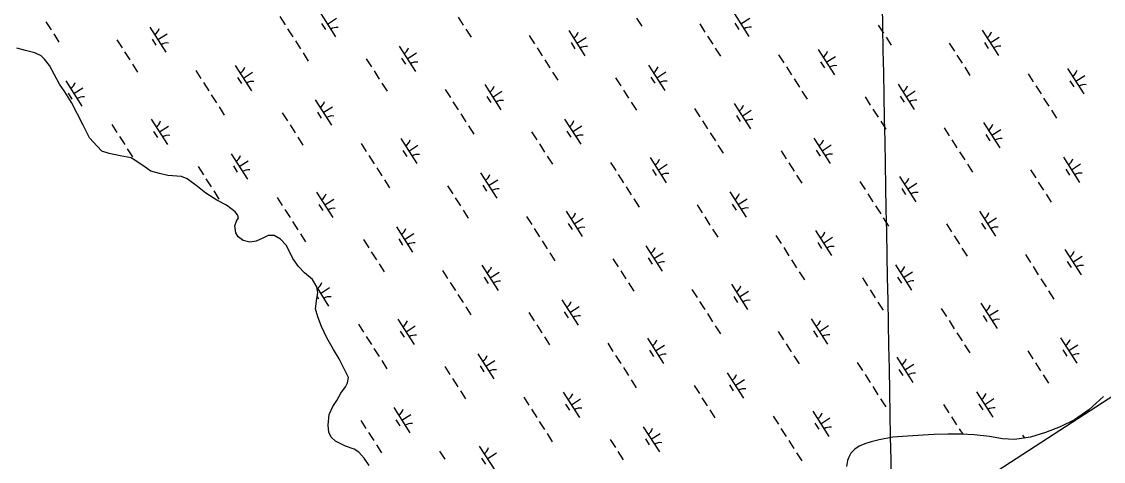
# Model space of a CAD drawing. Extents: x 3962991 to 3983549, y 181631 to 204078.
# Drawn here: x 3977393 to 3979195, y 187085 to 187817 of the extents above; entities that cross this region are included whole.
import ezdxf

# ---------------------------------------------------------------- set-up
doc = ezdxf.new("R2010")
doc.units = 0
for name, color, linetype in [('V-GRID-FRAM', 7, 'Continuous'), ('V-GRID-MAJR', 7, 'Continuous'), ('V-WETL-SWMP', 7, 'Continuous')]:
    doc.layers.add(name, color=color, linetype=linetype)

msp = doc.modelspace()

# ---------------------------------------------------------------- linework, layer by layer
at = {"layer": 'V-GRID-FRAM'}
msp.add_lwpolyline([(3973881.1, 201670.7), (3982001.8, 189003.7), (3974929.2, 184418.3), (3966825.4, 197159.8), (3973881.1, 201670.7)], dxfattribs=at)
at = {"layer": 'V-GRID-MAJR'}
msp.add_spline([(3978860.9, 186064.8), (3978814.7, 188489.8), (3978699.2, 194549.8), (3978690.3, 195015.4)], degree=3, dxfattribs=at)
at = {"layer": 'V-WETL-SWMP'}
for p, q in [((3977889, 187834.1), (3977916, 187792.1)), ((3978577.6, 187834.7), (3978604.6, 187792.6)), ((3977433.5, 187817), (3977442.2, 187803.5)), ((3977823.1, 187825.7), (3977831.8, 187812.2)), ((3977892.8, 187814), (3977899.3, 187803.9)), ((3977902.5, 187813.1), (3977917.7, 187822.8)), ((3978120.1, 187824.9), (3978128.8, 187811.4)), ((3978417.5, 187823.1), (3978426.2, 187809.6)), ((3978522.7, 187813.4), (3978531.3, 187799.9)), ((3978581.3, 187814.5), (3978587.8, 187804.4)), ((3978591.1, 187813.6), (3978606.2, 187823.3)), ((3978820.1, 187811.6), (3978828.7, 187798.1)), ((3977446.5, 187796.8), (3977455.1, 187783.3)), ((3977606.5, 187808.3), (3977633.5, 187766.2)), ((3977620, 187787.3), (3977635.2, 187797)), ((3977836.1, 187805.5), (3977844.7, 187792)), ((3978133.1, 187804.7), (3978141.7, 187791.2)), ((3978238.6, 187794), (3978247.3, 187780.5)), ((3978304.5, 187802.4), (3978331.5, 187760.3)), ((3978535.6, 187793.2), (3978544.3, 187779.7)), ((3978993.1, 187802.9), (3979020.1, 187760.8)), ((3977551.6, 187787), (3977560.3, 187773.6)), ((3977610.3, 187788.2), (3977616.8, 187778.1)), ((3977849, 187785.3), (3977857.7, 187771.8)), ((3978022, 187776.6), (3978049, 187734.5)), ((3978308.3, 187782.3), (3978314.8, 187772.2)), ((3978318, 187781.4), (3978333.2, 187791.1)), ((3978833, 187791.4), (3978841.7, 187777.9)), ((3978938.2, 187781.6), (3978946.8, 187768.2)), ((3978996.8, 187782.8), (3979003.3, 187772.7)), ((3979006.6, 187781.9), (3979021.7, 187791.6)), ((3977564.6, 187766.8), (3977573.2, 187753.4)), ((3977862, 187765.1), (3977870.6, 187751.6)), ((3978025.8, 187756.4), (3978032.3, 187746.3)), ((3978035.5, 187755.6), (3978050.7, 187765.3)), ((3978251.6, 187773.7), (3978260.2, 187760.3)), ((3978548.6, 187773), (3978557.2, 187759.5)), ((3978654.1, 187762.2), (3978662.8, 187748.8)), ((3978720, 187770.7), (3978747, 187728.6)), ((3978733.5, 187749.7), (3978748.7, 187759.4)), ((3978951.1, 187761.4), (3978959.8, 187748)), ((3977577.5, 187746.6), (3977586.2, 187733.1)), ((3977749, 187744.4), (3977776, 187702.3)), ((3977967.1, 187755.3), (3977975.8, 187741.8)), ((3978264.5, 187753.5), (3978273.2, 187740.1)), ((3978437.5, 187744.9), (3978464.5, 187702.8)), ((3978667.1, 187742), (3978675.7, 187728.6)), ((3978723.8, 187750.5), (3978730.3, 187740.4)), ((3978964.1, 187741.2), (3978972.7, 187727.8)), ((3979135.5, 187739), (3979162.5, 187696.9)), ((3977683.1, 187735.9), (3977691.7, 187722.4)), ((3977752.7, 187724.2), (3977759.2, 187714.1)), ((3977762.5, 187723.3), (3977777.6, 187733)), ((3977980.1, 187735.1), (3977988.7, 187721.6)), ((3978277.5, 187733.3), (3978286.1, 187719.9)), ((3978382.6, 187723.6), (3978391.3, 187710.1)), ((3978441.3, 187724.7), (3978447.8, 187714.6)), ((3978451, 187723.8), (3978466.2, 187733.6)), ((3978680.1, 187721.8), (3978688.7, 187708.4)), ((3979069.7, 187730.5), (3979078.3, 187717)), ((3979149, 187717.9), (3979164.2, 187727.7)), ((3977466.5, 187718.5), (3977493.5, 187676.5)), ((3977480, 187697.5), (3977495.1, 187707.2)), ((3977696.1, 187715.7), (3977704.7, 187702.2)), ((3977993, 187714.9), (3978001.7, 187701.4)), ((3978098.6, 187704.2), (3978107.2, 187690.7)), ((3978164.5, 187712.7), (3978191.5, 187670.6)), ((3978395.6, 187703.4), (3978404.2, 187689.9)), ((3978853.1, 187713.2), (3978880, 187671.1)), ((3979082.6, 187710.3), (3979091.2, 187696.8)), ((3979139.3, 187718.8), (3979145.8, 187708.7)), ((3977470.3, 187698.4), (3977476.7, 187688.3)), ((3977709, 187695.5), (3977717.6, 187682)), ((3977882, 187686.8), (3977909, 187644.7)), ((3978168.2, 187692.5), (3978174.7, 187682.4)), ((3978178, 187691.6), (3978193.1, 187701.3)), ((3978693, 187701.6), (3978701.6, 187688.1)), ((3978798.1, 187691.9), (3978806.8, 187678.4)), ((3978856.8, 187693), (3978863.3, 187682.9)), ((3978866.5, 187692.1), (3978881.7, 187701.8)), ((3979095.6, 187690.1), (3979104.2, 187676.6)), ((3977722, 187675.3), (3977730.6, 187661.8)), ((3977885.8, 187666.7), (3977892.2, 187656.6)), ((3977895.5, 187665.8), (3977910.7, 187675.5)), ((3978111.6, 187684), (3978120.2, 187670.5)), ((3978408.5, 187683.2), (3978417.2, 187669.7)), ((3978514.1, 187672.5), (3978522.7, 187659)), ((3978580, 187680.9), (3978607, 187638.8)), ((3978593.5, 187659.9), (3978608.6, 187669.6)), ((3978811.1, 187671.7), (3978819.7, 187658.2)), ((3979108.5, 187669.9), (3979117.1, 187656.4)), ((3977609, 187654.6), (3977635.9, 187612.5)), ((3977827.1, 187665.5), (3977835.7, 187652.1)), ((3978124.5, 187663.8), (3978133.2, 187650.3)), ((3978297.5, 187655.1), (3978324.5, 187613)), ((3978527.1, 187652.3), (3978535.7, 187638.8)), ((3978583.8, 187660.8), (3978590.2, 187650.7)), ((3978824.1, 187651.5), (3978832.7, 187638)), ((3978995.5, 187649.2), (3979022.5, 187607.1)), ((3977543.1, 187646.1), (3977551.7, 187632.7)), ((3977612.7, 187634.4), (3977619.2, 187624.3)), ((3977622.4, 187633.6), (3977637.6, 187643.3)), ((3977840.1, 187645.3), (3977848.7, 187631.9)), ((3978137.5, 187643.6), (3978146.1, 187630.1)), ((3978242.6, 187633.8), (3978251.2, 187620.3)), ((3978301.3, 187635), (3978307.7, 187624.8)), ((3978311, 187634.1), (3978326.2, 187643.8)), ((3978540, 187632), (3978548.7, 187618.6)), ((3978929.6, 187640.7), (3978938.3, 187627.3)), ((3979009, 187628.2), (3979024.1, 187637.9)), ((3977556, 187625.9), (3977564.7, 187612.4)), ((3977853, 187625.1), (3977861.6, 187611.7)), ((3977958.6, 187614.4), (3977967.2, 187600.9)), ((3978024.5, 187622.9), (3978051.4, 187580.8)), ((3978255.6, 187613.6), (3978264.2, 187600.1)), ((3978713, 187623.4), (3978740, 187581.3)), ((3978726.5, 187602.3), (3978741.7, 187612.1)), ((3978942.6, 187620.5), (3978951.2, 187607.1)), ((3978999.3, 187629.1), (3979005.7, 187619)), ((3977569, 187605.7), (3977577.6, 187592.2)), ((3977742, 187597.1), (3977769, 187555)), ((3977971.5, 187594.2), (3977980.2, 187580.7)), ((3978028.2, 187602.7), (3978034.7, 187592.6)), ((3978038, 187601.8), (3978053.1, 187611.5)), ((3978553, 187611.8), (3978561.6, 187598.4)), ((3978658.1, 187602.1), (3978666.7, 187588.6)), ((3978716.8, 187603.2), (3978723.3, 187593.1)), ((3978955.5, 187600.3), (3978964.2, 187586.9)), ((3977745.7, 187576.9), (3977752.2, 187566.8)), ((3977755.5, 187576), (3977770.6, 187585.7)), ((3978268.5, 187593.4), (3978277.1, 187579.9)), ((3978374.1, 187582.7), (3978382.7, 187569.2)), ((3978440, 187591.2), (3978466.9, 187549.1)), ((3978453.5, 187570.1), (3978468.6, 187579.8)), ((3978671.1, 187581.9), (3978679.7, 187568.4)), ((3978968.5, 187580.1), (3978977.1, 187566.7)), ((3979128.5, 187591.7), (3979155.5, 187549.6)), ((3979142, 187570.6), (3979157.2, 187580.3)), ((3977687.1, 187575.8), (3977695.7, 187562.3)), ((3977984.5, 187574), (3977993.1, 187560.5)), ((3978157.5, 187565.3), (3978184.5, 187523.2)), ((3978387, 187562.5), (3978395.7, 187549)), ((3978443.7, 187571), (3978450.2, 187560.9)), ((3978684, 187561.7), (3978692.7, 187548.2)), ((3978855.5, 187559.4), (3978882.5, 187517.3)), ((3979073.6, 187570.4), (3979082.3, 187556.9)), ((3979132.3, 187571.5), (3979138.8, 187561.4)), ((3977700, 187555.6), (3977708.7, 187542.1)), ((3977997.4, 187553.8), (3978006.1, 187540.3)), ((3978102.6, 187544), (3978111.2, 187530.6)), ((3978161.2, 187545.2), (3978167.7, 187535.1)), ((3978171, 187544.3), (3978186.1, 187554)), ((3978400, 187542.3), (3978408.6, 187528.8)), ((3978789.6, 187551), (3978798.2, 187537.5)), ((3978869, 187538.4), (3978884.1, 187548.1)), ((3979086.6, 187550.2), (3979095.2, 187536.7)), ((3977713, 187535.4), (3977721.6, 187521.9)), ((3977818.5, 187524.6), (3977827.2, 187511.2)), ((3977884.4, 187533.1), (3977911.4, 187491)), ((3978115.5, 187523.8), (3978124.2, 187510.4)), ((3978412.9, 187522.1), (3978421.6, 187508.6)), ((3978573, 187533.6), (3978600, 187491.5)), ((3978586.5, 187512.6), (3978601.6, 187522.3)), ((3978802.5, 187530.8), (3978811.2, 187517.3)), ((3978859.2, 187539.3), (3978865.7, 187529.2)), ((3979099.5, 187530), (3979108.2, 187516.5)), ((3977831.5, 187504.4), (3977840.1, 187491)), ((3977888.2, 187512.9), (3977894.7, 187502.8)), ((3977897.9, 187512.1), (3977913.1, 187521.8)), ((3978518.1, 187512.3), (3978526.7, 187498.9)), ((3978576.7, 187513.5), (3978583.2, 187503.4)), ((3978815.5, 187510.6), (3978824.1, 187497.1)), ((3978128.5, 187503.6), (3978137.1, 187490.2)), ((3978234.1, 187492.9), (3978242.7, 187479.4)), ((3978299.9, 187501.4), (3978326.9, 187459.3)), ((3978313.4, 187480.3), (3978328.6, 187490.1)), ((3978531, 187492.1), (3978539.7, 187478.6)), ((3978828.4, 187490.4), (3978837.1, 187476.9)), ((3978988.5, 187501.9), (3979015.5, 187459.8)), ((3979002, 187480.9), (3979017.1, 187490.6)), ((3977844.5, 187484.2), (3977853.1, 187470.8)), ((3978017.5, 187475.6), (3978044.4, 187433.5)), ((3978247, 187472.7), (3978255.6, 187459.2)), ((3978303.7, 187481.2), (3978310.2, 187471.1)), ((3978544, 187471.9), (3978552.6, 187458.4)), ((3978715.4, 187469.7), (3978742.4, 187427.6)), ((3978933.6, 187480.6), (3978942.2, 187467.1)), ((3978992.3, 187481.7), (3978998.7, 187471.6)), ((3977857.4, 187464), (3977866, 187450.5)), ((3977962.5, 187454.3), (3977971.2, 187440.8)), ((3978021.2, 187455.4), (3978027.7, 187445.3)), ((3978030.9, 187454.5), (3978046.1, 187464.2)), ((3978260, 187452.5), (3978268.6, 187439)), ((3978649.6, 187461.2), (3978658.2, 187447.7)), ((3978728.9, 187448.6), (3978744.1, 187458.3)), ((3978946.5, 187460.4), (3978955.2, 187446.9)), ((3977975.5, 187434.1), (3977984.1, 187420.6)), ((3978272.9, 187432.3), (3978281.5, 187418.8)), ((3978433, 187443.8), (3978459.9, 187401.8)), ((3978446.4, 187422.8), (3978461.6, 187432.5)), ((3978662.5, 187441), (3978671.1, 187427.5)), ((3978719.2, 187449.5), (3978725.7, 187439.4)), ((3978959.5, 187440.2), (3978968.1, 187426.7)), ((3979130.9, 187437.9), (3979157.9, 187395.9)), ((3977988.5, 187413.9), (3977997.1, 187400.4)), ((3978378.1, 187422.5), (3978386.7, 187409.1)), ((3978436.7, 187423.7), (3978443.2, 187413.6)), ((3978675.5, 187420.8), (3978684.1, 187407.3)), ((3979065.1, 187429.5), (3979073.7, 187416)), ((3979134.7, 187417.8), (3979141.2, 187407.7)), ((3979144.4, 187416.9), (3979159.6, 187426.6)), ((3978094, 187403.1), (3978102.7, 187389.7)), ((3978159.9, 187411.6), (3978186.9, 187369.5)), ((3978173.4, 187390.6), (3978188.5, 187400.3)), ((3978391, 187402.3), (3978399.6, 187388.9)), ((3978688.4, 187400.6), (3978697, 187387.1)), ((3978848.5, 187412.1), (3978875.4, 187370)), ((3978862, 187391.1), (3978877.1, 187400.8)), ((3979078, 187409.3), (3979086.6, 187395.8)), ((3978107, 187382.9), (3978115.6, 187369.5)), ((3978163.7, 187391.5), (3978170.1, 187381.4)), ((3978404, 187382.1), (3978412.6, 187368.7)), ((3978575.4, 187379.9), (3978602.4, 187337.8)), ((3978793.6, 187390.8), (3978802.2, 187377.4)), ((3978852.2, 187392), (3978858.7, 187381.9)), ((3979091, 187389.1), (3979099.6, 187375.6)), ((3977885.1, 187373.8), (3977904.4, 187343.7)), ((3977890.9, 187364.7), (3977906.1, 187374.5)), ((3978119.9, 187362.7), (3978128.6, 187349.3)), ((3978509.5, 187371.4), (3978518.2, 187357.9)), ((3978579.2, 187359.7), (3978585.6, 187349.6)), ((3978588.9, 187358.8), (3978604.1, 187368.6)), ((3978806.5, 187370.6), (3978815.1, 187357.2)), ((3979103.9, 187368.9), (3979112.6, 187355.4)), ((3977885.2, 187359.4), (3977887.7, 187355.5)), ((3978132.9, 187342.5), (3978141.5, 187329.1)), ((3978292.9, 187354.1), (3978319.9, 187312)), ((3978306.4, 187333), (3978321.6, 187342.7)), ((3978522.5, 187351.2), (3978531.1, 187337.7)), ((3978819.5, 187350.4), (3978828.1, 187336.9)), ((3978990.9, 187348.2), (3979017.9, 187306.1)), ((3978238, 187332.8), (3978246.7, 187319.3)), ((3978296.7, 187333.9), (3978303.2, 187323.8)), ((3978535.4, 187331), (3978544.1, 187317.5)), ((3978925, 187339.7), (3978933.7, 187326.2)), ((3978994.7, 187328), (3979001.1, 187317.9)), ((3979004.4, 187327.1), (3979019.6, 187336.8)), ((3977954, 187313.4), (3977962.6, 187299.9)), ((3978019.9, 187321.8), (3978046.9, 187279.7)), ((3978033.4, 187300.8), (3978048.5, 187310.5)), ((3978251, 187312.6), (3978259.6, 187299.1)), ((3978548.4, 187310.8), (3978557, 187297.3)), ((3978708.4, 187322.4), (3978735.4, 187280.3)), ((3978721.9, 187301.3), (3978737.1, 187311)), ((3978938, 187319.5), (3978946.6, 187306)), ((3977966.9, 187293.2), (3977975.6, 187279.7)), ((3978023.6, 187301.7), (3978030.1, 187291.6)), ((3978263.9, 187292.4), (3978272.6, 187278.9)), ((3978435.4, 187290.1), (3978462.4, 187248)), ((3978653.5, 187301.1), (3978662.2, 187287.6)), ((3978712.2, 187302.2), (3978718.7, 187292.1)), ((3978950.9, 187299.3), (3978959.6, 187285.8)), ((3979123.9, 187290.6), (3979150.9, 187248.5)), ((3977979.9, 187273), (3977988.5, 187259.5)), ((3978369.5, 187281.6), (3978378.1, 187268.2)), ((3978439.1, 187270), (3978445.6, 187259.9)), ((3978448.9, 187269.1), (3978464, 187278.8)), ((3978666.5, 187280.8), (3978675.1, 187267.4)), ((3978963.9, 187279.1), (3978972.5, 187265.6)), ((3979127.7, 187270.5), (3979134.2, 187260.4)), ((3979137.4, 187269.6), (3979152.6, 187279.3)), ((3977992.8, 187252.8), (3978001.5, 187239.3)), ((3978152.9, 187264.3), (3978179.9, 187222.2)), ((3978166.4, 187243.3), (3978181.5, 187253)), ((3978382.4, 187261.4), (3978391.1, 187248)), ((3978679.4, 187260.6), (3978688.1, 187247.2)), ((3978850.9, 187258.4), (3978877.9, 187216.3)), ((3979069, 187269.3), (3979077.7, 187255.9)), ((3978098, 187243), (3978106.6, 187229.5)), ((3978156.7, 187244.1), (3978163.1, 187234)), ((3978395.4, 187241.2), (3978404, 187227.8)), ((3978785, 187249.9), (3978793.6, 187236.5)), ((3978854.6, 187238.2), (3978861.1, 187228.1)), ((3978864.4, 187237.4), (3978879.5, 187247.1)), ((3979082, 187249.1), (3979090.6, 187235.7)), ((3978110.9, 187222.8), (3978119.6, 187209.3)), ((3978408.4, 187221), (3978417, 187207.6)), ((3978568.4, 187232.6), (3978595.4, 187190.5)), ((3978581.9, 187211.5), (3978597, 187221.2)), ((3978798, 187229.7), (3978806.6, 187216.3)), ((3979094.9, 187228.9), (3979103.6, 187215.5)), ((3978123.9, 187202.6), (3978132.5, 187189.1)), ((3978295.3, 187200.3), (3978322.3, 187158.3)), ((3978513.5, 187211.3), (3978522.1, 187197.8)), ((3978572.2, 187212.4), (3978578.6, 187202.3)), ((3978810.9, 187209.5), (3978819.5, 187196)), ((3978983.9, 187200.9), (3979010.9, 187158.8)), ((3978229.5, 187191.9), (3978238.1, 187178.4)), ((3978299.1, 187180.2), (3978305.6, 187170.1)), ((3978308.8, 187179.3), (3978324, 187189)), ((3978526.4, 187191.1), (3978535.1, 187177.6)), ((3978823.9, 187189.3), (3978832.5, 187175.8)), ((3978929, 187179.6), (3978937.6, 187166.1)), ((3978987.7, 187180.7), (3978994.1, 187170.6)), ((3978997.4, 187179.8), (3979012.5, 187189.5)), ((3978012.9, 187174.5), (3978039.8, 187132.4)), ((3978026.4, 187153.5), (3978041.5, 187163.2)), ((3978242.4, 187171.7), (3978251, 187158.2)), ((3978539.4, 187170.9), (3978548, 187157.4)), ((3978710.8, 187168.6), (3978737.8, 187126.5)), ((3977958, 187153.2), (3977966.6, 187139.8)), ((3978016.6, 187154.4), (3978023.1, 187144.3)), ((3978255.4, 187151.5), (3978264, 187138)), ((3978645, 187160.2), (3978653.6, 187146.7)), ((3978714.6, 187148.5), (3978721.1, 187138.4)), ((3978724.3, 187147.6), (3978739.5, 187157.3)), ((3978941.9, 187159.4), (3978950.6, 187145.9)), ((3977970.9, 187133), (3977979.5, 187119.6)), ((3978268.3, 187131.3), (3978277, 187117.8)), ((3978428.4, 187142.8), (3978455.4, 187100.7)), ((3978441.9, 187121.8), (3978457, 187131.5)), ((3978657.9, 187139.9), (3978666.6, 187126.5)), ((3978954.9, 187139.2), (3978960.7, 187130.2)), ((3979060.5, 187128.4), (3979063.4, 187123.8)), ((3977983.9, 187112.8), (3977992.5, 187099.3)), ((3978155.3, 187110.6), (3978182.3, 187068.5)), ((3978373.5, 187121.5), (3978382.1, 187108)), ((3978432.1, 187122.6), (3978438.6, 187112.5)), ((3978670.9, 187119.7), (3978679.5, 187106.3)), ((3978089.4, 187102.1), (3978098.1, 187088.6)), ((3978159.1, 187090.4), (3978165.5, 187080.3)), ((3978168.8, 187089.5), (3978184, 187099.2)), ((3978386.4, 187101.3), (3978395, 187087.8)), ((3978683.8, 187099.5), (3978692.5, 187086.1))]:
    msp.add_line(p, q, dxfattribs=at)
for points in [[(3977734.5, 187511.9), (3977718.3, 187519.9), (3977699.7, 187531.5), (3977685.8, 187542.5), (3977668.9, 187555.3), (3977659.4, 187559.3), (3977636.7, 187561.3), (3977622.4, 187564.6), (3977608.1, 187568.5), (3977593, 187578.9), (3977575.6, 187590.5), (3977557.1, 187593.8), (3977538.6, 187597.6), (3977526.7, 187601.6), (3977518.8, 187609.7), (3977506.1, 187623.8), (3977495.6, 187645), (3977475.9, 187682.7), (3977464.9, 187700.3), (3977456.3, 187713.3), (3977447.7, 187728.6), (3977439.7, 187744.5), (3977431.2, 187755), (3977425.8, 187760.3), (3977415, 187765.4), (3977399.5, 187769.3), (3977385.1, 187773.2)], [(3977972.1, 187078), (3977963.6, 187090.3), (3977954.5, 187100.3), (3977946.7, 187105.5), (3977932.3, 187110.6), (3977915.6, 187118.6), (3977908.9, 187125.6), (3977904.6, 187133.9), (3977903.8, 187145.1), (3977905.3, 187163), (3977911.6, 187176.2), (3977917.9, 187186.4), (3977924.9, 187198.4), (3977932.4, 187209.2), (3977935.8, 187215.8), (3977937.5, 187224.8), (3977922.1, 187256), (3977912.3, 187271.3), (3977901.2, 187290.7), (3977892.6, 187309.6), (3977886.4, 187325.5), (3977882.6, 187339.1), (3977884.6, 187356.4), (3977886.3, 187365.4), (3977884.9, 187375.4), (3977877.5, 187387.8), (3977864.3, 187398.8), (3977854, 187409.4), (3977844.8, 187422.9), (3977834.3, 187444.7), (3977824.1, 187455.2), (3977813.8, 187461), (3977803.7, 187461.4), (3977794.9, 187456.5), (3977783.7, 187451.5), (3977773, 187450.1), (3977762.3, 187452.9), (3977753.9, 187458.7), (3977749.6, 187465.8), (3977748.2, 187477.1), (3977751, 187484.8), (3977754.5, 187490.8), (3977752.6, 187495.6), (3977748.9, 187500.8), (3977734.5, 187511.9)], [(3979195.4, 187193.3), (3979171.1, 187171.1), (3979146.8, 187154.4), (3979123, 187142.6), (3979098.4, 187132.9), (3979073.4, 187125.3), (3979047.2, 187121.4), (3979026.9, 187122.5), (3979005.3, 187126.5), (3978980, 187129.2), (3978958, 187130.3), (3978936, 187130.1), (3978912.8, 187129.5), (3978868.7, 187127.1), (3978844.6, 187125.3), (3978821.3, 187121), (3978808.4, 187117.8), (3978797.6, 187114.2), (3978788.4, 187110.1), (3978780.9, 187105.2), (3978774.2, 187098.7), (3978770.8, 187092.1), (3978769, 187086.3), (3978767.3, 187076.3)]]:
    msp.add_lwpolyline(points, dxfattribs=at)
for centre, start, end in [((3977605.3, 187810.7), 301.8919, 343.4355), ((3977917.6, 187790), 81.8919, 123.4355), ((3978303.3, 187804.8), 301.8919, 343.4355), ((3978606.2, 187790.5), 81.8919, 123.4355), ((3978991.9, 187805.3), 301.8919, 343.4355), ((3977635.1, 187764.2), 81.8919, 123.4355), ((3978333.1, 187758.3), 81.8919, 123.4355), ((3979021.7, 187758.8), 81.8919, 123.4355), ((3978020.8, 187778.9), 301.8919, 343.4355), ((3978718.8, 187773), 301.8919, 343.4355), ((3977747.8, 187746.7), 301.8919, 343.4355), ((3978050.6, 187732.4), 81.8919, 123.4355), ((3978436.3, 187747.2), 301.8919, 343.4355), ((3978748.6, 187726.5), 81.8919, 123.4355), ((3979134.3, 187741.3), 301.8919, 343.4355), ((3977465.3, 187720.9), 301.8919, 343.4355), ((3977777.6, 187700.2), 81.8919, 123.4355), ((3978163.3, 187715), 301.8919, 343.4355), ((3978466.1, 187700.7), 81.8919, 123.4355), ((3978851.8, 187715.5), 301.8919, 343.4355), ((3979164.1, 187694.8), 81.8919, 123.4355), ((3977495.1, 187674.4), 81.8919, 123.4355), ((3977880.8, 187689.2), 301.8919, 343.4355), ((3978193.1, 187668.5), 81.8919, 123.4355), ((3978881.7, 187669), 81.8919, 123.4355), ((3978578.8, 187683.3), 301.8919, 343.4355), ((3977607.7, 187656.9), 301.8919, 343.4355), ((3977910.6, 187642.7), 81.8919, 123.4355), ((3978296.3, 187657.4), 301.8919, 343.4355), ((3978608.6, 187636.8), 81.8919, 123.4355), ((3978994.3, 187651.5), 301.8919, 343.4355), ((3977637.6, 187610.4), 81.8919, 123.4355), ((3978023.2, 187625.2), 301.8919, 343.4355), ((3978326.1, 187610.9), 81.8919, 123.4355), ((3978711.8, 187625.7), 301.8919, 343.4355), ((3979024.1, 187605), 81.8919, 123.4355), ((3977740.8, 187599.4), 301.8919, 343.4355), ((3978053.1, 187578.7), 81.8919, 123.4355), ((3978741.6, 187579.2), 81.8919, 123.4355), ((3978438.7, 187593.5), 301.8919, 343.4355), ((3979127.3, 187594), 301.8919, 343.4355), ((3977770.6, 187552.9), 81.8919, 123.4355), ((3978156.3, 187567.7), 301.8919, 343.4355), ((3978468.6, 187547), 81.8919, 123.4355), ((3979157.1, 187547.5), 81.8919, 123.4355), ((3978854.3, 187561.8), 301.8919, 343.4355), ((3977883.2, 187535.4), 301.8919, 343.4355), ((3978186.1, 187521.2), 81.8919, 123.4355), ((3978571.8, 187536), 301.8919, 343.4355), ((3978884.1, 187515.3), 81.8919, 123.4355), ((3977913, 187488.9), 81.8919, 123.4355), ((3978601.6, 187489.4), 81.8919, 123.4355), ((3978298.7, 187503.7), 301.8919, 343.4355), ((3978987.3, 187504.2), 301.8919, 343.4355), ((3978016.2, 187477.9), 301.8919, 343.4355), ((3978328.5, 187457.2), 81.8919, 123.4355), ((3979017.1, 187457.7), 81.8919, 123.4355), ((3978714.2, 187472), 301.8919, 343.4355), ((3978046.1, 187431.4), 81.8919, 123.4355), ((3978431.7, 187446.2), 301.8919, 343.4355), ((3978744, 187425.5), 81.8919, 123.4355), ((3979129.7, 187440.3), 301.8919, 343.4355), ((3978461.6, 187399.7), 81.8919, 123.4355), ((3978158.7, 187413.9), 301.8919, 343.4355), ((3978847.2, 187414.5), 301.8919, 343.4355), ((3979159.5, 187393.8), 81.8919, 123.4355), ((3977876.2, 187388.1), 301.8919, 343.4355), ((3978188.5, 187367.4), 81.8919, 123.4355), ((3978877.1, 187368), 81.8919, 123.4355), ((3978574.2, 187382.2), 301.8919, 343.4355), ((3977906, 187341.6), 81.8919, 123.4355), ((3978291.7, 187356.4), 301.8919, 343.4355), ((3978604, 187335.7), 81.8919, 123.4355), ((3978989.7, 187350.5), 301.8919, 343.4355), ((3978321.5, 187309.9), 81.8919, 123.4355), ((3978018.7, 187324.2), 301.8919, 343.4355), ((3978707.2, 187324.7), 301.8919, 343.4355), ((3979019.5, 187304), 81.8919, 123.4355), ((3978048.5, 187277.7), 81.8919, 123.4355), ((3978737, 187278.2), 81.8919, 123.4355), ((3979122.7, 187293), 301.8919, 343.4355), ((3978434.2, 187292.5), 301.8919, 343.4355), ((3978151.7, 187266.6), 301.8919, 343.4355), ((3978464, 187245.9), 81.8919, 123.4355), ((3978849.7, 187260.7), 301.8919, 343.4355), ((3979152.5, 187246.5), 81.8919, 123.4355), ((3978181.5, 187220.1), 81.8919, 123.4355), ((3978567.2, 187234.9), 301.8919, 343.4355), ((3978879.5, 187214.2), 81.8919, 123.4355), ((3978294.1, 187202.7), 301.8919, 343.4355), ((3978597, 187188.4), 81.8919, 123.4355), ((3978982.7, 187203.2), 301.8919, 343.4355), ((3978011.6, 187176.9), 301.8919, 343.4355), ((3978323.9, 187156.2), 81.8919, 123.4355), ((3978709.6, 187171), 301.8919, 343.4355), ((3979012.5, 187156.7), 81.8919, 123.4355), ((3978041.5, 187130.4), 81.8919, 123.4355), ((3978427.2, 187145.1), 301.8919, 343.4355), ((3978739.4, 187124.5), 81.8919, 123.4355), ((3978154.1, 187112.9), 301.8919, 343.4355), ((3978457, 187098.6), 81.8919, 123.4355)]:
    msp.add_arc(centre, 17.6, start, end, dxfattribs=at)

doc.saveas('drawing.dxf')
